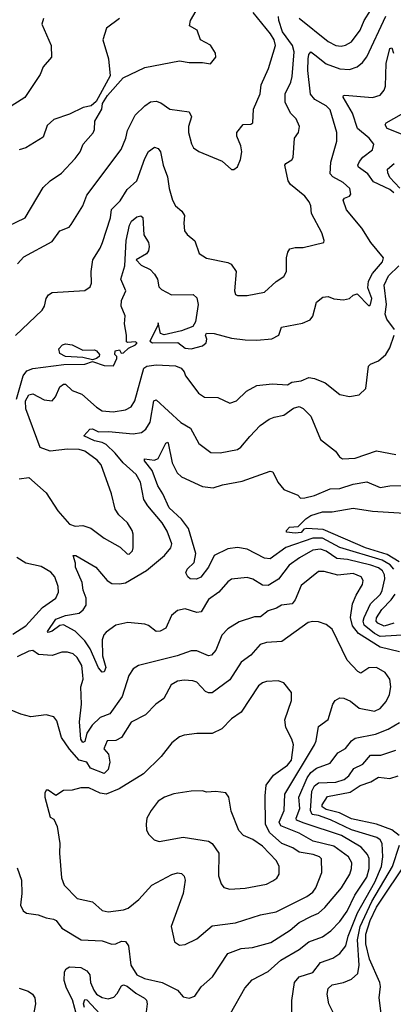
# Model space of a CAD drawing. Extents: x 1552294 to 1694791, y 811929 to 917222.
# Tile 638 of 643: x 1683688 to 1685622, y 904782 to 909878. Entities that reach past the tile are written whole.
import ezdxf

# ---------------------------------------------------------------- set-up
doc = ezdxf.new("R2010")
doc.units = 0

msp = doc.modelspace()

# ---------------------------------------------------------------- linework, layer by layer
at = {"layer": '0CON10XD'}
for points in [[(1683581.7, 908788.3), (1683716.8, 908853.2), (1683809.7, 909010.3), (1683846.2, 909043.8), (1683905, 909084.4), (1683975, 909159.2), (1684001.4, 909195), (1684017.1, 909235), (1684067.3, 909292.7), (1684075, 909310), (1684077.5, 909352.5), (1684112.5, 909415), (1684116.7, 909445), (1684143.1, 909486.9), (1684223, 909577), (1684335, 909631.2), (1684515, 909665.8), (1684565, 909656.2), (1684635, 909656.7), (1684675, 909650), (1684703.8, 909685), (1684701.2, 909705), (1684675, 909746.2), (1684623.3, 909775), (1684606.7, 909825), (1684567, 909847), (1684571.4, 909875), (1684630.4, 909975)], [(1683675.7, 908615), (1683709.8, 908650.2), (1683855, 908730), (1683895, 908785.6), (1683943.8, 908805), (1683955, 908817.5), (1684014.5, 908915), (1684035, 908969.4), (1684212.6, 909207.4), (1684237.9, 909265), (1684245.9, 909305), (1684286.2, 909385), (1684335, 909432.1), (1684365, 909453.5), (1684395, 909456.9), (1684418.6, 909448.6), (1684464.7, 909414.7), (1684565, 909401.4), (1684576.5, 909375), (1684562.5, 909325), (1684562.5, 909295), (1684576.6, 909236.6), (1684588, 909215), (1684615, 909195.8), (1684735.7, 909145.7), (1684785, 909102.5), (1684796.7, 909103.3), (1684815, 909117.5), (1684830.8, 909155), (1684837.5, 909195), (1684832.9, 909225), (1684812.9, 909275), (1684812.9, 909295), (1684844.3, 909335.7), (1684885, 909337.5), (1684895.5, 909344.5), (1684898.2, 909415), (1684932.8, 909495), (1684938.8, 909541.2), (1684976.9, 909625), (1685011.9, 909745), (1685005.7, 909775), (1684986.9, 909805), (1684896.2, 909915)], [(1685135, 909885.5), (1685285, 909765.4), (1685324, 909745), (1685352.1, 909742.1), (1685375, 909746.7), (1685405, 909763.9), (1685450.6, 909825), (1685470.6, 909875), (1685505, 909925.6)], [(1683811.1, 909885), (1683802.2, 909855), (1683850, 909745), (1683852.9, 909685), (1683808.6, 909635), (1683792.9, 909595), (1683715, 909475.6), (1683625, 909418.8)], [(1683666.2, 908243.8), (1683804.7, 908375.3), (1683816.2, 908395), (1683825.5, 908435), (1683836, 908454), (1683855, 908467.1), (1684025, 908476), (1684052.5, 908495), (1684060, 908515), (1684057.3, 908575), (1684065.6, 908635), (1684104.5, 908695), (1684116.9, 908725), (1684157.6, 908852.4), (1684163.7, 908896.4), (1684208.8, 908941.2), (1684245, 909000), (1684294.6, 909045), (1684335, 909160.8), (1684355, 909195.7), (1684385, 909218.6), (1684405, 909212.5), (1684416.5, 909195), (1684430.4, 909125), (1684453.4, 909065), (1684461.8, 909005), (1684479.2, 908945), (1684494.4, 908915), (1684527.7, 908887.7), (1684541.9, 908865), (1684537.1, 908825), (1684540.8, 908785), (1684555, 908766), (1684595, 908734), (1684617.6, 908667.6), (1684654.5, 908644.5), (1684765, 908621.5), (1684782.4, 908612.4), (1684809.4, 908575), (1684800, 908475), (1684805, 908456.7), (1684815, 908450), (1684865, 908450), (1684955, 908468), (1685015, 908522.5), (1685055, 908550), (1685069.2, 908575), (1685068.9, 908645), (1685075.7, 908675), (1685087, 908693), (1685115, 908700), (1685155, 908699.5), (1685262, 908725), (1685264.3, 908735.7), (1685251.8, 908775), (1685199.4, 908875), (1685195.8, 908915), (1685187, 908935), (1685164.7, 908965), (1685090.4, 909025), (1685077.3, 909045), (1685061.4, 909125), (1685065.7, 909134.3), (1685097.1, 909152.9), (1685104.3, 909165), (1685111.5, 909265), (1685130.8, 909295), (1685136.9, 909325), (1685118.5, 909365), (1685089.6, 909395), (1685062, 909452), (1685062.6, 909495), (1685091.2, 909555), (1685097.9, 909585), (1685108.3, 909711.7), (1685100.4, 909745), (1685048.5, 909815), (1685029.7, 909875), (1685028, 909895)], [(1683671.7, 907915), (1683705, 908034.3), (1683725, 908060.8), (1683755, 908073.3), (1683916.6, 908093.4), (1684025.2, 908094.8), (1684065, 908110), (1684125, 908087.8), (1684173, 908087), (1684190, 908125), (1684190, 908135), (1684180, 908145), (1684182.5, 908165), (1684205, 908170), (1684212.5, 908152.5), (1684225, 908154), (1684251.5, 908178.5), (1684287.5, 908195), (1684295.8, 908205), (1684285, 908210.8), (1684247, 908207), (1684241.2, 908211.2), (1684241.5, 908245), (1684229.6, 908305), (1684233.3, 908345), (1684212.7, 908395), (1684215.5, 908425), (1684236.7, 908475), (1684212.2, 908535), (1684231.9, 908605), (1684238.8, 908735), (1684256, 908815), (1684266.8, 908835), (1684295, 908857.8), (1684315, 908862.5), (1684324.6, 908854.6), (1684330, 908765), (1684355.3, 908725.3), (1684358.5, 908705), (1684355, 908682.5), (1684345, 908666.7), (1684290, 908635), (1684317, 908607), (1684362.5, 908585), (1684385, 908561.2), (1684401.4, 908535), (1684408.8, 908495), (1684421.9, 908481.9), (1684474.4, 908454.4), (1684585.3, 908455.3), (1684605, 908439.2), (1684611.2, 908405), (1684598.9, 908315), (1684585, 908290.6), (1684525, 908268.5), (1684435, 908248), (1684417.5, 908255), (1684405, 908310), (1684403.3, 908295), (1684361.8, 908215), (1684375, 908205.5), (1684506.9, 908206.9), (1684545, 908178.8), (1684575.8, 908174.2), (1684635, 908190), (1684652.5, 908205), (1684656.7, 908225), (1684650, 908245), (1684655, 908256.2), (1684695, 908254.3), (1684785, 908230), (1684855, 908221.9), (1684915, 908219.4), (1684992.9, 908227.1), (1685028.8, 908245), (1685043.2, 908286.8), (1685152.6, 908307.4), (1685192, 908325), (1685205.4, 908344.6), (1685224.5, 908415.5), (1685258, 908442), (1685285, 908446.2), (1685315, 908433.3), (1685365, 908428.8), (1685395, 908435.8), (1685415, 908453.3), (1685435, 908458.8), (1685495, 908398), (1685505, 908404), (1685511.2, 908435), (1685490.4, 908490.4), (1685493.2, 908525), (1685513.9, 908565), (1685566.2, 908625), (1685571.4, 908645), (1685505.6, 908725), (1685459.8, 908799.8), (1685379.4, 908895), (1685362.5, 908945), (1685370, 908955), (1685395, 908964.5), (1685402.2, 908975), (1685397.1, 909005), (1685363.5, 909035), (1685308.9, 909065), (1685295, 909081.2), (1685298.8, 909141.2), (1685330.1, 909249.9), (1685329.7, 909295), (1685295, 909412.2), (1685275, 909433.2), (1685216.4, 909465), (1685193.4, 909493.4), (1685179.4, 909615), (1685181.2, 909675), (1685185, 909698), (1685195, 909711.5), (1685215.9, 909695.9), (1685275, 909650), (1685345, 909624.7), (1685395, 909620), (1685435.8, 909634.2), (1685463, 909657), (1685485, 909686.7), (1685583.6, 909896.4)], [(1684205, 909884.4), (1684138, 909835), (1684118, 909775), (1684146.9, 909675), (1684157, 909587), (1684084.2, 909455.8), (1684057.5, 909432.5), (1684015.6, 909424.4), (1683945, 909389.2), (1683865, 909362), (1683829.8, 909330.2), (1683809.1, 909270.9), (1683718.8, 909215), (1683685, 909205.6)], [(1685625, 908983), (1685605, 908998.9), (1685519.6, 909039.6), (1685490.8, 909080.8), (1685442.5, 909115), (1685439.2, 909125), (1685446.8, 909145), (1685465, 909166.4), (1685515, 909204.4), (1685522.2, 909235), (1685496.7, 909265), (1685437.5, 909315), (1685411.2, 909395), (1685363.3, 909476.7), (1685364.4, 909485.6), (1685372.1, 909487.9), (1685515, 909476.4), (1685555, 909488.1), (1685575, 909514.2), (1685581.8, 909535), (1685585, 909652.5), (1685605, 909730), (1685615, 909733.3), (1685624, 909705)], [(1685672.9, 909282.9), (1685590, 909315), (1685580, 909335), (1685585.7, 909345), (1685665, 909390)], [(1685657, 909007), (1685605, 909061.1), (1685593.8, 909085), (1685592.1, 909105), (1685626.2, 909133.8)], [(1685628.4, 908275), (1685588.8, 908328.8), (1685579.9, 908355), (1685586.6, 908405), (1685574.5, 908505), (1685597.7, 908552.3), (1685651.2, 908605)], [(1684024.7, 907644.7), (1683995, 907653.6), (1683935, 907655.3), (1683845, 907645.4), (1683794.1, 907664.1), (1683719.1, 907865), (1683718.3, 907905), (1683735, 907936), (1683755, 907942), (1683815, 907910.9), (1683855, 907905.7), (1683873.8, 907926.2), (1683895, 907978.8), (1683915, 907992), (1683925, 907992), (1683959.1, 907959.1), (1684009.8, 907939.8), (1684085, 907872.9), (1684114.7, 907854.7), (1684171.7, 907848.3), (1684235, 907858.2), (1684264.7, 907875.3), (1684283.8, 907905), (1684330.5, 908075), (1684345.3, 908084.7), (1684395, 908091.4), (1684495, 908086.3), (1684524.3, 908075), (1684540, 908055), (1684545.7, 908035), (1684584.5, 907984.5), (1684614, 907945), (1684643.8, 907925), (1684713.3, 907923.3), (1684775, 907894.3), (1684810, 907905), (1684862.5, 907955), (1684915.4, 907984.6), (1684995, 907994), (1685075, 907988), (1685097, 908003), (1685145, 908010), (1685185, 908025.7), (1685215, 908020.8), (1685269.4, 907999.4), (1685345, 907938.8), (1685395, 907928), (1685445, 907936.2), (1685480.5, 907969.5), (1685494.7, 908085.3), (1685504.2, 908095.8), (1685545, 908112.4), (1685583.2, 908145), (1685605, 908180.6), (1685627.4, 908245)], [(1684065, 908117.5), (1684015, 908130), (1683924.5, 908134.5), (1683895, 908150), (1683890, 908175), (1683910, 908195), (1683925, 908200), (1683960, 908195), (1684015, 908168), (1684075, 908169.2), (1684086.2, 908165), (1684101.2, 908145), (1684098.8, 908135), (1684085, 908124), (1684065, 908117.5)], [(1685695, 906695.3), (1685555, 906686), (1685525, 906700.7), (1685472.3, 906745), (1685467, 906765), (1685470.6, 906785), (1685504.5, 906855.5), (1685555.4, 906905), (1685565, 906924), (1685577.8, 906985), (1685576.5, 907005), (1685566.3, 907025), (1685545, 907040.6), (1685506.4, 907055), (1685385, 907084), (1685330.4, 907090.4), (1685275, 907127), (1685245, 907137.7), (1685205, 907132.5), (1685136.6, 907093.4), (1685082.5, 907055), (1685028.1, 906981.9), (1684975, 906949.6), (1684945, 906950.8), (1684895, 906981.8), (1684865, 906991.4), (1684785, 906983.3), (1684765, 906968.9), (1684719.4, 906915), (1684665, 906876.9), (1684627.1, 906812.9), (1684605, 906810.4), (1684545, 906828.2), (1684505, 906820), (1684474.4, 906795), (1684445, 906729.2), (1684415, 906713.1), (1684395, 906711.9), (1684355, 906743.3), (1684335, 906749.1), (1684248, 906758), (1684186.2, 906745), (1684135, 906707.7), (1684123.9, 906695), (1684115, 906669.2), (1684116.7, 906585), (1684133.9, 906525), (1684125, 906503.3), (1684115, 906500.9), (1684095, 906523.4), (1684052.5, 906622.5), (1684025, 906663.8), (1683975, 906714), (1683915, 906745.9), (1683895, 906743.1), (1683855, 906712.8), (1683835, 906706.7), (1683831.2, 906711.2), (1683874.6, 906775), (1683925, 906794.7), (1683995, 906807.1), (1684016.4, 906823.6), (1684031.3, 906848.7), (1684032.5, 906885), (1684017.1, 906925), (1684010.4, 906965), (1683975.8, 907045), (1683976.2, 907065), (1683964.4, 907105), (1683978, 907105), (1684082, 907045), (1684140.6, 906975), (1684165, 906960.3), (1684205, 906957.8), (1684235, 906963.9), (1684345, 907026.8), (1684437.5, 907105), (1684470, 907145), (1684475.4, 907165), (1684450.5, 907230.5), (1684424.6, 907275), (1684351.3, 907361.3), (1684330.9, 907395), (1684313.5, 907485), (1684290, 907525), (1684223.1, 907585), (1684182.5, 907635), (1684135, 907679.3), (1684115, 907690.7), (1684075, 907698.1), (1684019.2, 907725), (1684050.2, 907759.8), (1684065, 907760.7), (1684095, 907745.6), (1684146.7, 907746.7), (1684275.8, 907734.2), (1684318.8, 907741.2), (1684340.2, 907759.8), (1684362.8, 907795), (1684381.5, 907905), (1684395, 907911.4), (1684522.7, 907792.7), (1684571.9, 907765), (1684614.6, 907684.6), (1684678.3, 907638.3), (1684725, 907637.1), (1684815, 907653.1), (1684833.6, 907666.4), (1684879.3, 907720.7), (1684932.7, 907777.3), (1684980.1, 907809.9), (1685005, 907821.2), (1685055, 907830.8), (1685105, 907867.5), (1685135, 907875.7), (1685156.2, 907866.2), (1685195, 907825.8), (1685245.4, 907705), (1685323.5, 907645), (1685343.1, 907615), (1685360, 907605), (1685425, 907609.7), (1685535, 907646.8), (1685635, 907628.6)], [(1685625.5, 907035), (1685606, 907056), (1685565, 907081.4), (1685345, 907145.9), (1685255, 907194.1), (1685205, 907194.3), (1685065, 907146.6), (1684985, 907088), (1684955, 907091.8), (1684865, 907138.2), (1684815, 907147.1), (1684765, 907140.3), (1684695, 907104.6), (1684665.2, 907044.8), (1684625, 906993.8), (1684603, 906983), (1684571.2, 906985), (1684558, 906995), (1684547.5, 907015), (1684555.6, 907035), (1684591.7, 907068.3), (1684599.8, 907115), (1684561.2, 907245), (1684525, 907292.5), (1684461.7, 907351.7), (1684429.2, 907425), (1684403.8, 907465), (1684374, 907545), (1684333.6, 907595), (1684334.7, 907605.3), (1684385, 907599.3), (1684405, 907607.3), (1684445, 907687.1), (1684455, 907692), (1684457, 907687), (1684476.4, 907585), (1684502.3, 907532.3), (1684525, 907511.8), (1684635, 907462.7), (1684690, 907455), (1684738.4, 907471.6), (1684840, 907490), (1684985, 907541.9), (1684997.8, 907537.8), (1685025, 907484), (1685055, 907446.7), (1685127.6, 907417.6), (1685142.4, 907402.4), (1685165, 907403.8), (1685215, 907415.9), (1685295, 907450.7), (1685345, 907451.8), (1685415, 907474.1), (1685485, 907486.8), (1685555, 907457.5), (1685605, 907465.8), (1685725, 907468.2)], [(1683685, 907501.5), (1683735, 907509.2), (1683825, 907429.4), (1683885.8, 907335.8), (1683945, 907267.8), (1683975, 907257.1), (1684015, 907259.6), (1684056, 907246), (1684125, 907194.4), (1684208.3, 907148.3), (1684245, 907113.3), (1684255, 907111.2), (1684271.2, 907128.8), (1684275.7, 907145), (1684275.6, 907215), (1684270, 907235), (1684245.6, 907275), (1684200.8, 907315), (1684181.4, 907345), (1684163.3, 907425), (1684110, 907575), (1684088.2, 907598.2), (1684024.7, 907644.7)], [(1685652.6, 907072.6), (1685590.8, 907110.8), (1685478.2, 907145), (1685259.8, 907239.8), (1685174.4, 907245.6), (1685159.4, 907240.6), (1685145, 907224.8), (1685115, 907220), (1685070, 907225), (1685070, 907235), (1685085, 907251.2), (1685130, 907255), (1685168.9, 907295), (1685195, 907311.5), (1685255, 907330.8), (1685305, 907331.1), (1685415, 907349.6), (1685515, 907333.8), (1685735, 907320)], [(1683651.7, 906698.3), (1683719.7, 906740.3), (1683805, 906836.7), (1683875.5, 906885), (1683887.9, 906915), (1683886.2, 906945), (1683869.6, 906995), (1683848.5, 907018.5), (1683798.3, 907048.3), (1683719.4, 907065), (1683672.2, 907095)], [(1685655, 906606.7), (1685555, 906630.7), (1685441.8, 906701.8), (1685411.7, 906741.7), (1685401, 906785), (1685411.9, 906855), (1685429.5, 906900.5), (1685463.1, 906955), (1685465.6, 906975), (1685455.7, 906995), (1685415, 907012.6), (1685335, 907003.1), (1685265, 907021.8), (1685235, 907022.3), (1685145, 906949.5), (1685114.7, 906875), (1685098.2, 906855), (1685042.6, 906847.4), (1685017.8, 906832.2), (1684975, 906818.9), (1684935, 906788.2), (1684903.1, 906786.9), (1684825, 906762.5), (1684765, 906725.6), (1684735, 906693.1), (1684704.1, 906615.9), (1684680.6, 906589.4), (1684665, 906586.5), (1684605, 906612.2), (1684575, 906611.4), (1684503.6, 906586.4), (1684302.5, 906535), (1684275, 906518.8), (1684253.1, 906483.1), (1684218.9, 906375), (1684153.8, 906285), (1684104.2, 906265.8), (1684063.4, 906226.6), (1684036.1, 906185), (1684025, 906143.1), (1684015, 906137.9), (1684003.7, 906155), (1683997.4, 906245), (1684007.8, 906335), (1684003.8, 906425), (1684015.8, 906465), (1684015.3, 906485), (1684008.9, 906535), (1683985, 906577.3), (1683965, 906596), (1683935, 906605.3), (1683906.1, 906603.9), (1683855, 906587.5), (1683785, 906593.5), (1683755, 906613.8), (1683735, 906610), (1683675, 906580)], [(1685625, 906754.1), (1685575, 906739.4), (1685542.2, 906755), (1685533.6, 906765), (1685535, 906781.8), (1685562.4, 906825), (1685612.1, 906875), (1685631.3, 906905)], [(1683675, 905488.8), (1683696.8, 905425), (1683698.9, 905355), (1683692.5, 905295), (1683705, 905266.7), (1683723.6, 905253.6), (1683784.1, 905245.9), (1683825, 905229.4), (1683863.5, 905223.5), (1683877.1, 905215), (1683906.7, 905176.7), (1684006.4, 905116.4), (1684115, 905111.1), (1684165, 905092.9), (1684185, 905094.4), (1684215, 905108.2), (1684235, 905106.7), (1684251.1, 905085), (1684263.9, 904985), (1684295, 904934.6), (1684334.8, 904914.8), (1684424.8, 904894.8), (1684505.5, 904855.5), (1684535, 904821.4), (1684565, 904814.5), (1684594, 904825), (1684628.2, 904871.8), (1684686.7, 904925), (1684765, 905045.6), (1684835, 905071.2), (1684893.1, 905076.9), (1684987.5, 905102.5), (1685089.1, 905165), (1685135, 905205.3), (1685199.1, 905239.1), (1685235, 905253.3), (1685267.5, 905282.5), (1685354.6, 905385.4), (1685396.9, 905455), (1685406.6, 905485), (1685407.8, 905515), (1685390, 905545), (1685315, 905601.1), (1685207.3, 905627.3), (1685135, 905668.4), (1685039.5, 905705), (1685030.9, 905725), (1685057, 905785), (1685060.9, 905869.1), (1685214.8, 906125.2), (1685223.3, 906145), (1685235, 906220), (1685285, 906256.2), (1685309.5, 906335), (1685321.4, 906355), (1685345, 906368.9), (1685366.3, 906366.3), (1685400.8, 906350.8), (1685445.4, 906315.4), (1685525, 906299.5), (1685555, 906312.5), (1685585, 906350), (1685602.1, 906385), (1685609.8, 906425), (1685604.3, 906465), (1685579.9, 906499.9), (1685535, 906525.6), (1685495, 906523.8), (1685455, 906495.6), (1685438.6, 906505), (1685383.1, 906563.1), (1685305, 906723.3), (1685275, 906747.7), (1685235, 906761.9), (1685205, 906764.1), (1685182.1, 906757.9), (1685045, 906660), (1684965, 906654.7), (1684933.6, 906645), (1684885, 906588.9), (1684835, 906553.5), (1684775, 906462.3), (1684685, 906394.6), (1684665, 906393.8), (1684650.4, 906400.4), (1684605, 906449.7), (1684585, 906456.8), (1684539.1, 906459.1), (1684504.7, 906455.3), (1684472.2, 906435), (1684434.3, 906365), (1684392.9, 906335), (1684338.8, 906281.2), (1684265, 906242.9), (1684215, 906163.3), (1684185, 906148.1), (1684140, 906145), (1684124.2, 906105), (1684147.4, 906077.4), (1684154.3, 906035), (1684145, 905997.5), (1684125, 905976.7), (1684053.9, 906005), (1684034.6, 906034.6), (1683996.3, 906046.3), (1683945, 906101.8), (1683903.5, 906163.5), (1683880, 906250), (1683865, 906269.4), (1683825, 906280.5), (1683745, 906270.8), (1683694.1, 906284.1), (1683605, 906319.7)], [(1684515, 905088), (1684545, 905091.4), (1684605, 905121.1), (1684685, 905188.2), (1684805, 905203.1), (1684935, 905245.4), (1685015, 905260), (1685175, 905339.2), (1685205, 905362.1), (1685220.4, 905385), (1685253, 905465), (1685250.9, 905535), (1685240.5, 905545), (1685207.2, 905557.2), (1685135, 905568.8), (1685101.5, 905591.5), (1685044.8, 905614.8), (1684981, 905671), (1684959.8, 905715), (1684958.1, 905861.9), (1684964.1, 905915.9), (1685002.4, 905967.6), (1685075, 906019.3), (1685095.3, 906045.3), (1685104.7, 906125), (1685097.1, 906155), (1685065.4, 906215), (1685061.2, 906255), (1685094.4, 906355), (1685095.5, 906395.5), (1685055, 906445.7), (1685025.5, 906455.5), (1684965, 906452.7), (1684945, 906446.4), (1684925, 906430.6), (1684835, 906294.2), (1684785, 906260.5), (1684735, 906208.1), (1684685, 906184.4), (1684605, 906182.9), (1684540, 906175), (1684515, 906166), (1684475, 906136), (1684420, 906065), (1684328.9, 905975), (1684202.4, 905897.6), (1684135, 905870.4), (1684105, 905874.6), (1684045, 905902.5), (1684005, 905902.5), (1683958.9, 905891.1), (1683915, 905888), (1683875, 905862.5), (1683835, 905890), (1683825, 905890), (1683817.5, 905875), (1683817.5, 905855), (1683845, 905750), (1683865, 905740), (1683882.2, 905702.2), (1683895.7, 905615), (1683893.6, 905565), (1683903.6, 905436.4), (1683917.9, 905397.9), (1683985, 905329.4), (1684065, 905313.3), (1684115, 905267.1), (1684145, 905260), (1684225, 905270.9), (1684249.7, 905280.3), (1684303.9, 905325), (1684371.2, 905398.8), (1684475, 905453.8), (1684505, 905463.3), (1684525, 905459.4), (1684538.9, 905445), (1684545.4, 905425), (1684534.7, 905355), (1684471.5, 905185), (1684490, 905105), (1684515, 905088)], [(1684780, 904735), (1684853.1, 904865), (1684890.8, 904909.2), (1684975, 904952.1), (1685039.7, 905010.3), (1685134, 905066), (1685185, 905106), (1685255, 905130.7), (1685298.2, 905161.8), (1685345, 905210), (1685383.8, 905265), (1685422.9, 905347.1), (1685485, 905440.8), (1685497.7, 905485), (1685497.4, 905537.4), (1685488.3, 905558.2), (1685455.4, 905595), (1685354, 905655), (1685160.4, 905720.4), (1685120.9, 905735), (1685119.3, 905745), (1685139.1, 905795), (1685133.2, 905855), (1685175.6, 905954.4), (1685195, 905981.2), (1685225, 906004), (1685295, 906030.9), (1685335, 906083.1), (1685375, 906106.2), (1685405.3, 906145), (1685425, 906160), (1685529.5, 906180.5), (1685595, 906205.6), (1685655, 906240.3)], [(1685098.9, 904635), (1685097.6, 904802.4), (1685110.6, 904895), (1685135, 904924.3), (1685205, 904947.5), (1685245, 904997.7), (1685309.5, 905020.5), (1685345.6, 905044.4), (1685376.2, 905085), (1685388.5, 905135), (1685437, 905255), (1685526.4, 905415), (1685560.7, 905495), (1685568.2, 905545), (1685565.2, 905615.2), (1685554.2, 905634.2), (1685537.5, 905645), (1685405, 905684.6), (1685297.7, 905737.7), (1685235, 905760), (1685202.4, 905765), (1685194.4, 905785), (1685200, 905885), (1685215, 905913.5), (1685235, 905928.5), (1685325, 905931.3), (1685367.1, 905945), (1685391.2, 905965), (1685417.2, 906002.8), (1685464.4, 906025.6), (1685505, 906071.8), (1685558.3, 906071.8), (1685635, 906097.2)], [(1685652.9, 905655), (1685615, 905685.5), (1685535, 905714.1), (1685405, 905742.7), (1685343.9, 905773.9), (1685275, 905790.9), (1685254.4, 905805), (1685254.8, 905815), (1685281.6, 905858.4), (1685399.6, 905880.4), (1685450, 905915), (1685506.6, 905933.4), (1685545, 905958.1), (1685605, 905950.6), (1685647.5, 905965)], [(1684775, 905378.1), (1684855, 905383.5), (1684965, 905404.6), (1684999.3, 905420.7), (1685018.9, 905435), (1685031.5, 905455), (1685032.1, 905495), (1685017.1, 905525), (1684945, 905600), (1684895, 905634.6), (1684846.6, 905656.6), (1684822.4, 905682.4), (1684782.5, 905782.5), (1684771.2, 905855), (1684755, 905876.7), (1684703.6, 905883.6), (1684655, 905880), (1684635, 905886.7), (1684575, 905886), (1684485, 905871.4), (1684436.7, 905855), (1684405, 905833.8), (1684368.8, 905785), (1684346.7, 905745), (1684342, 905715), (1684344.3, 905684.3), (1684355, 905662.5), (1684383.9, 905633.9), (1684410, 905625), (1684535, 905647.1), (1684665.8, 905625.8), (1684685, 905614), (1684719.1, 905565), (1684717.5, 905447.5), (1684730.8, 905405), (1684745, 905387.5), (1684775, 905378.1)], [(1685344.2, 904674.2), (1685287.9, 904785), (1685280.4, 904835), (1685284.4, 904864.4), (1685306.6, 904883.4), (1685365, 904895.3), (1685405, 904911.8), (1685437.8, 904942.2), (1685445.6, 904984.4), (1685436.3, 905116.3), (1685450.2, 905185), (1685511.2, 905315), (1685618.8, 905495), (1685654.8, 905605)], [(1685559.5, 904735), (1685549.6, 904815), (1685555.3, 904874.7), (1685552.8, 904895), (1685498.9, 905015), (1685480.4, 905095), (1685480.4, 905145), (1685502.2, 905215), (1685535, 905285.2), (1685702, 905535)], [(1683984.5, 904715), (1683960.4, 904805), (1683930, 904865), (1683917.8, 904905), (1683919.1, 904950.9), (1683927.8, 904965), (1683945, 904975.3), (1684005, 904972.7), (1684036, 904956), (1684050.8, 904935), (1684054.8, 904895), (1684070.8, 904855), (1684085.9, 904835), (1684115, 904817.7), (1684145, 904811), (1684175, 904819.7), (1684192.5, 904837.5), (1684215, 904877.8), (1684225, 904883.1), (1684245, 904876.2), (1684289.1, 904839.1), (1684334.4, 904814.4), (1684343.9, 904803.9), (1684348.6, 904785), (1684339.2, 904715)], [(1683685, 904865.5), (1683730.8, 904850.8), (1683754.3, 904835), (1683765.5, 904815), (1683769.6, 904785), (1683749.2, 904675)], [(1684023, 904765), (1684018.6, 904785), (1684025, 904806.3), (1684035, 904804.8), (1684105, 904730.2)]]:
    msp.add_lwpolyline(points, dxfattribs=at)

doc.saveas('drawing.dxf')
